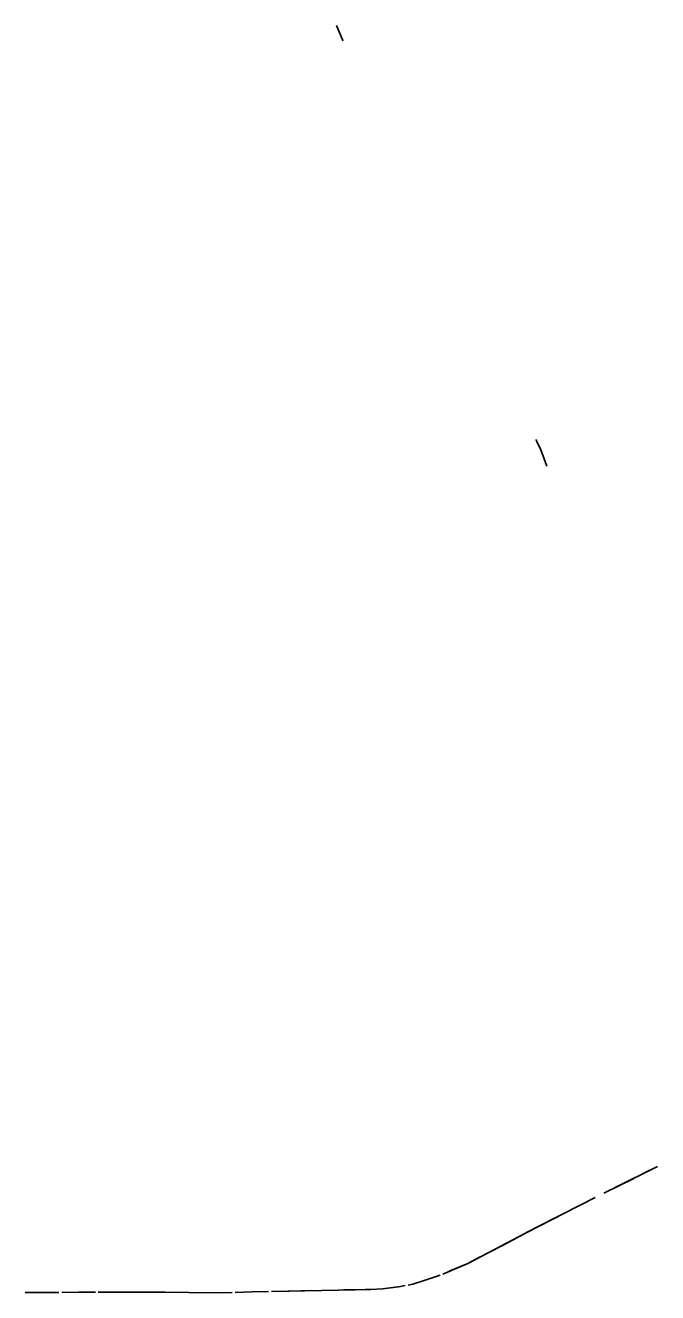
# Model space of a CAD drawing. Extents: x 1945482 to 2853149, y 66427 to 1015778.
# Drawn here: x 2192688 to 2197955, y 452541 to 463096 of the extents above; entities that cross this region are included whole.
import ezdxf

# ---------------------------------------------------------------- set-up
doc = ezdxf.new("R2010")
doc.units = 0
for name, color, linetype in [('Old_Level_16', 7, 'Continuous'), ('Old_Level_18', 7, 'Continuous'), ('Old_Level_19', 7, 'Continuous')]:
    doc.layers.add(name, color=color, linetype=linetype)

msp = doc.modelspace()

# ---------------------------------------------------------------- linework, layer by layer
at = {"layer": 'Old_Level_16'}
for points in [[(2195281, 463096), (2195334, 462971), (2195335, 462968)], [(2195281, 463096), (2195334, 462971), (2195335, 462968)], [(2196940, 459646), (2196948, 459629), (2196981, 459561), (2197011, 459486), (2197031, 459424)], [(2196940, 459646), (2196948, 459629), (2196981, 459561), (2197011, 459486), (2197031, 459424)]]:
    msp.add_lwpolyline(points, dxfattribs=at)
at = {"layer": 'Old_Level_18'}
for points in [[(2197955, 453592), (2197597, 453415)], [(2197955, 453592), (2197597, 453415)], [(2197282, 453257), (2196859, 453039), (2196375, 452785), (2196166, 452696)], [(2197282, 453257), (2196859, 453039), (2196375, 452785), (2196166, 452696)], [(2195853, 452601), (2195813, 452593), (2195663, 452572), (2195567, 452568), (2195341, 452564), (2195297, 452563)], [(2195853, 452601), (2195813, 452593), (2195663, 452572), (2195567, 452568), (2195341, 452564), (2195297, 452563)], [(2192968, 452544), (2192688, 452544)], [(2192968, 452544), (2192688, 452544)], [(2194412, 452543), (2194328, 452541), (2193772, 452546), (2193296, 452545)], [(2194412, 452543), (2194328, 452541), (2193772, 452546), (2193296, 452545)], [(2195297, 452563), (2194740, 452551)], [(2195297, 452563), (2194740, 452551)]]:
    msp.add_lwpolyline(points, dxfattribs=at)
at = {"layer": 'Old_Level_19'}
for points in [[(2197955, 453592), (2197830, 453530)], [(2197955, 453592), (2197830, 453530)], [(2197757, 453493), (2197507, 453369)], [(2197757, 453493), (2197507, 453369)], [(2197309, 453271), (2197282, 453257), (2197185, 453207)], [(2197309, 453271), (2197282, 453257), (2197185, 453207)], [(2197434, 453333), (2197309, 453271)], [(2197434, 453333), (2197309, 453271)], [(2197112, 453169), (2196864, 453041)], [(2197112, 453169), (2196864, 453041)], [(2196668, 452938), (2196544, 452874)], [(2196668, 452938), (2196544, 452874)], [(2196792, 453003), (2196668, 452938)], [(2196792, 453003), (2196668, 452938)], [(2196472, 452836), (2196375, 452785), (2196219, 452719)], [(2196472, 452836), (2196375, 452785), (2196219, 452719)], [(2196011, 452643), (2195917, 452612), (2195877, 452605)], [(2196011, 452643), (2195917, 452612), (2195877, 452605)], [(2196143, 452687), (2196136, 452684), (2196068, 452661), (2196011, 452643)], [(2196143, 452687), (2196136, 452684), (2196068, 452661), (2196011, 452643)], [(2192911, 452544), (2192688, 452544)], [(2192911, 452544), (2192688, 452544)], [(2193132, 452545), (2192993, 452544)], [(2193132, 452545), (2192993, 452544)], [(2193272, 452545), (2193132, 452545)], [(2193272, 452545), (2193132, 452545)], [(2193633, 452545), (2193354, 452545)], [(2193633, 452545), (2193354, 452545)], [(2193854, 452545), (2193772, 452546), (2193715, 452546)], [(2193854, 452545), (2193772, 452546), (2193715, 452546)], [(2193993, 452544), (2193854, 452545)], [(2193993, 452544), (2193854, 452545)], [(2194354, 452542), (2194328, 452541), (2194076, 452543)], [(2194354, 452542), (2194328, 452541), (2194076, 452543)], [(2194576, 452547), (2194436, 452544)], [(2194576, 452547), (2194436, 452544)], [(2194715, 452550), (2194576, 452547)], [(2194715, 452550), (2194576, 452547)], [(2195076, 452558), (2194797, 452552)], [(2195076, 452558), (2194797, 452552)], [(2195297, 452563), (2195158, 452560)], [(2195297, 452563), (2195158, 452560)], [(2195437, 452566), (2195341, 452564), (2195297, 452563)], [(2195437, 452566), (2195341, 452564), (2195297, 452563)], [(2195796, 452591), (2195663, 452572), (2195567, 452568), (2195519, 452567)], [(2195796, 452591), (2195663, 452572), (2195567, 452568), (2195519, 452567)]]:
    msp.add_lwpolyline(points, dxfattribs=at)

doc.saveas('drawing.dxf')
